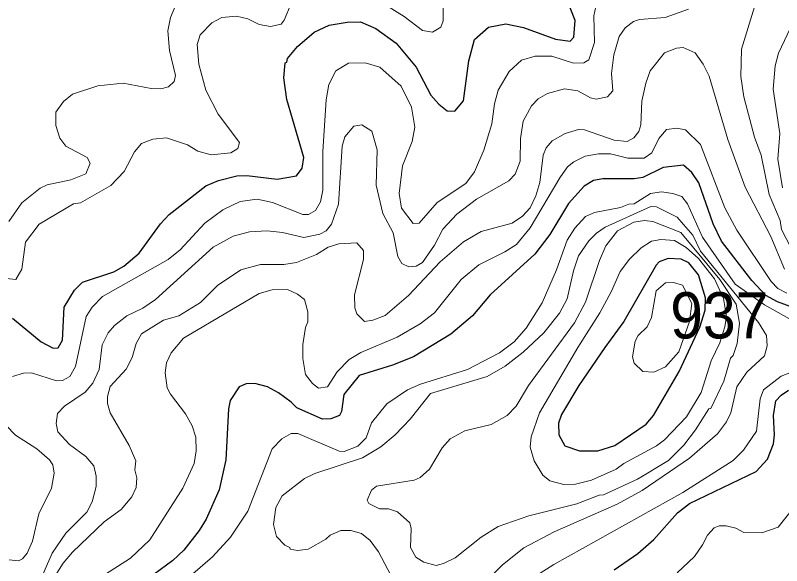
# Model space of a CAD drawing. Extents: x 673.3 to 698.5, y 6984.3 to 7012.3.
# Drawn here: x 679.241 to 680.565, y 7005.208 to 7006.159 of the extents above; entities that cross this region are included whole.
import ezdxf

# ---------------------------------------------------------------- set-up
doc = ezdxf.new("R2010")
doc.units = 0
doc.header["$LTSCALE"] = 0.032
doc.layers.add('1', color=7, linetype='Continuous', lineweight=25)
doc.layers.add('2', color=7, linetype='Continuous', lineweight=13)
doc.layers.add('21', color=7, linetype='Continuous')

msp = doc.modelspace()

# ---------------------------------------------------------------- linework, layer by layer
at = {"layer": '1'}
for points in [[(679.236, 7005.6355), (679.2857, 7005.5946), (679.3063, 7005.5836), (679.3147, 7005.5843), (679.3221, 7005.5972), (679.3253, 7005.6546), (679.343, 7005.684), (679.3567, 7005.6974), (679.4112, 7005.7155), (679.4285, 7005.7255), (679.4546, 7005.7476), (679.4918, 7005.7985), (679.5069, 7005.8145), (679.5702, 7005.864), (679.5921, 7005.8736), (679.6239, 7005.8813), (679.6408, 7005.8821), (679.6934, 7005.8757), (679.727, 7005.8816), (679.7364, 7005.895), (679.7397, 7005.9134), (679.7101, 7006.0135), (679.7049, 7006.0508), (679.7071, 7006.0767), (679.7098, 7006.0782), (679.7109, 7006.0845), (679.7282, 7006.1051), (679.7575, 7006.1298), (679.7831, 7006.1419), (679.8144, 7006.1469), (679.8375, 7006.1476), (679.8639, 7006.1361), (679.8989, 7006.1108), (679.9336, 7006.0695), (679.9591, 7006.0212), (679.9725, 7006.0054), (679.9873, 7005.994), (680.0001, 7005.993), (680.0151, 7006.0112), (680.0246, 7006.0805), (680.0346, 7006.1173), (680.0584, 7006.1383), (680.0884, 7006.1444), (680.1188, 7006.1378), (680.1744, 7006.1176), (680.1996, 7006.1144), (680.2063, 7006.1211), (680.2081, 7006.1498), (680.1935, 7006.1884)], [(680.4223, 7005.8691), (680.41, 7005.887), (680.3953, 7005.9), (680.3604, 7005.896), (680.3255, 7005.8788), (680.3102, 7005.8765), (680.2559, 7005.8764), (680.24, 7005.8732), (680.2239, 7005.8636), (680.1971, 7005.8335), (680.1643, 7005.7798), (680.1386, 7005.7459), (680.0617, 7005.6755), (680.0312, 7005.6392), (679.9935, 7005.6079), (679.9288, 7005.5686), (679.8926, 7005.5539), (679.8352, 7005.536), (679.8083, 7005.5035), (679.8046, 7005.4739), (679.8013, 7005.4671), (679.7862, 7005.4612), (679.7717, 7005.4606), (679.7274, 7005.4803), (679.7178, 7005.4904), (679.6957, 7005.5065), (679.6766, 7005.5164), (679.6547, 7005.5223), (679.64, 7005.5221), (679.6279, 7005.5168), (679.6122, 7005.4932), (679.6091, 7005.4788), (679.6047, 7005.3906), (679.5933, 7005.3385), (679.5707, 7005.2881), (679.5584, 7005.2684), (679.5318, 7005.2345), (679.5129, 7005.2163), (679.4803, 7005.192)], [(680.5847, 7005.6539), (680.5579, 7005.6638), (680.5378, 7005.6748), (680.5137, 7005.7003), (680.4613, 7005.7688), (680.447, 7005.7984), (680.4223, 7005.8691)], [(680.276, 7005.2001), (680.3167, 7005.2284), (680.3444, 7005.2529), (680.3854, 7005.2988), (680.4058, 7005.3151), (680.521, 7005.3704), (680.5406, 7005.3916), (680.5509, 7005.418), (680.5526, 7005.4339), (680.551, 7005.4671), (680.5553, 7005.4923), (680.5646, 7005.5023), (680.5773, 7005.511)]]:
    msp.add_lwpolyline(points, dxfattribs=at)
msp.add_lwpolyline([(680.3308, 7005.4523), (680.3437, 7005.4674), (680.388, 7005.5432), (680.4238, 7005.6196), (680.4329, 7005.6493), (680.4337, 7005.6705), (680.4217, 7005.7105), (680.4046, 7005.7313), (680.3913, 7005.7372), (680.3693, 7005.7388), (680.3538, 7005.7327), (680.3485, 7005.7271), (680.2924, 7005.6295), (680.2596, 7005.5847), (680.2146, 7005.5189), (680.1847, 7005.4688), (680.1797, 7005.4538), (680.1804, 7005.4337), (680.1906, 7005.4147), (680.2159, 7005.4061), (680.2477, 7005.406), (680.277, 7005.4154)], close=True, dxfattribs=at)
at = {"layer": '2'}
for points in [[(680.5808, 7005.7573), (680.5652, 7005.7888), (680.5624, 7005.8042), (680.5437, 7005.8493), (680.5299, 7005.9174), (680.5181, 7005.9485), (680.5001, 7006.0178), (680.4948, 7006.0529), (680.4956, 7006.1002), (680.5183, 7006.1737), (680.5704, 7006.2696)], [(679.9801, 7006.2278), (679.98, 7006.1494), (679.976, 7006.1387), (679.9619, 7006.1298), (679.9446, 7006.1326), (679.9131, 7006.157), (679.8674, 7006.1857)], [(679.2358, 7005.5344), (679.2552, 7005.5402), (679.2689, 7005.5408), (679.312, 7005.5271), (679.3226, 7005.5279), (679.335, 7005.5346), (679.3449, 7005.5519), (679.3632, 7005.638), (679.3736, 7005.6544), (679.3915, 7005.673), (679.5051, 7005.7371), (679.5256, 7005.7536), (679.5686, 7005.7997), (679.5992, 7005.8224), (679.6292, 7005.8373), (679.659, 7005.8414), (679.6851, 7005.8353), (679.7376, 7005.8147), (679.7477, 7005.8146), (679.7594, 7005.8214), (679.7683, 7005.8367), (679.7725, 7005.8568), (679.7725, 7005.9235), (679.7782, 7006.0131), (679.7828, 7006.0391), (679.7947, 7006.0631), (679.8166, 7006.0765), (679.8454, 7006.0769), (679.8708, 7006.0693), (679.9074, 7006.0364), (679.9253, 7006), (679.9312, 7005.9656), (679.9264, 7005.9411), (679.9101, 7005.8987), (679.9044, 7005.8507), (679.9084, 7005.8255), (679.9283, 7005.7991), (679.9385, 7005.7996), (679.9701, 7005.8354), (680.0192, 7005.8683), (680.0342, 7005.8881), (680.0505, 7005.9256), (680.0646, 7005.9715), (680.0689, 7006.0062), (680.0753, 7006.0293), (680.0944, 7006.0621), (680.1158, 7006.0816), (680.139, 7006.0882), (680.1682, 7006.0882), (680.2054, 7006.076), (680.2234, 7006.0767), (680.232, 7006.0822), (680.2415, 7006.1118), (680.2407, 7006.1581), (680.246, 7006.1825)], [(679.7177, 7006.1793), (679.7057, 7006.1504), (679.7004, 7006.1436), (679.6818, 7006.1396), (679.662, 7006.1432), (679.6427, 7006.153), (679.6233, 7006.1573), (679.5975, 7006.1552), (679.5805, 7006.1462), (679.56, 7006.125), (679.555, 7006.1086), (679.5582, 7006.0744), (679.5702, 7006.0294), (679.5915, 7005.9883), (679.6282, 7005.939), (679.6256, 7005.9287), (679.6131, 7005.9214), (679.5792, 7005.918), (679.5565, 7005.9243), (679.5381, 7005.9353), (679.502, 7005.9473), (679.4786, 7005.9451), (679.4591, 7005.9373), (679.4467, 7005.9228), (679.4287, 7005.8887), (679.4057, 7005.8647), (679.3532, 7005.835), (679.3413, 7005.8328), (679.2819, 7005.798), (679.2586, 7005.767), (679.2518, 7005.7203), (679.2419, 7005.7023), (679.2254, 7005.7042)], [(679.5184, 7006.177), (679.5089, 7006.1553), (679.5045, 7006.1321), (679.5075, 7006.0984), (679.5175, 7006.0552), (679.5153, 7006.0445), (679.5055, 7006.0355), (679.492, 7006.0321), (679.4753, 7006.0327), (679.4274, 7006.0417), (679.3836, 7006.037), (679.3398, 7006.0224), (679.3239, 7006.0102), (679.3109, 7005.9913), (679.3107, 7005.9682), (679.3177, 7005.9466), (679.3282, 7005.9326), (679.3649, 7005.9131), (679.3699, 7005.9035), (679.3627, 7005.8848), (679.337, 7005.8744), (679.2959, 7005.866), (679.2838, 7005.8601), (679.2521, 7005.835), (679.2294, 7005.8026)], [(680.4045, 7006.1697), (680.3637, 7006.155), (680.3198, 7006.1517), (680.3091, 7006.1483), (680.2948, 7006.1373), (680.2842, 7006.1223), (680.2749, 7006.0909), (680.2709, 7006.0584), (680.2732, 7006.0282), (680.2643, 7006.0182), (680.2445, 7006.0141), (680.2347, 7006.0163), (680.2128, 7006.0283), (680.1898, 7006.0321), (680.1604, 7006.0239), (680.1444, 7006.0147), (680.1327, 7006.0023), (680.1184, 7005.976), (680.114, 7005.9462), (680.1135, 7005.907), (680.1049, 7005.8843), (680.0935, 7005.8731), (680.0381, 7005.8413), (680.0037, 7005.8153), (679.9799, 7005.7891), (679.9654, 7005.7617)], [(680.585, 7006.1474), (680.5597, 7006.0933), (680.5539, 7006.0717), (680.5505, 7006.0315), (680.5623, 7005.9545), (680.5584, 7005.91), (680.5665, 7005.8607)], [(680.57, 7005.7199), (680.5467, 7005.7766), (680.5019, 7005.8616), (680.4723, 7005.9444), (680.4401, 7006.0535), (680.4296, 7006.0744), (680.4158, 7006.0939), (680.3949, 7006.1035), (680.3833, 7006.102), (680.3629, 7006.0939), (680.338, 7006.0627), (680.3302, 7006.0416), (680.3237, 7006.0108), (680.322, 7005.9697), (680.3184, 7005.9579), (680.3099, 7005.9474), (680.2981, 7005.9409), (680.276, 7005.9432), (680.2246, 7005.9608), (680.214, 7005.9618), (680.1908, 7005.9545), (680.1685, 7005.9418), (680.1581, 7005.9296), (680.1528, 7005.9172), (680.1472, 7005.8702), (680.1406, 7005.8466), (680.1303, 7005.8263), (680.1171, 7005.8116), (680.0992, 7005.7997), (680.046, 7005.7852), (680.0154, 7005.7675), (679.9749, 7005.7328), (679.9205, 7005.6744), (679.8797, 7005.6401), (679.8588, 7005.6317), (679.8442, 7005.6298), (679.8311, 7005.6429), (679.8277, 7005.6532), (679.827, 7005.6756), (679.8423, 7005.7366), (679.8424, 7005.7525), (679.8309, 7005.7656), (679.8001, 7005.764), (679.7816, 7005.7579), (679.7613, 7005.7455), (679.7268, 7005.7315), (679.7046, 7005.7283), (679.6643, 7005.7282), (679.6305, 7005.7192), (679.59, 7005.6916), (679.561, 7005.6626), (679.5233, 7005.6397), (679.497, 7005.632), (679.4588, 7005.6083), (679.4499, 7005.5915), (679.4429, 7005.5672)], [(679.9654, 7005.7617), (679.9445, 7005.7319), (679.9338, 7005.7255), (679.921, 7005.7242), (679.9085, 7005.7299), (679.9021, 7005.7418), (679.8936, 7005.7831), (679.8761, 7005.8164), (679.8645, 7005.8653), (679.866, 7005.9264), (679.8572, 7005.9584), (679.8398, 7005.9698), (679.8258, 7005.9673), (679.8102, 7005.949), (679.8059, 7005.9326), (679.7994, 7005.8322), (679.7873, 7005.7981), (679.7782, 7005.7863), (679.767, 7005.7804), (679.7392, 7005.7747), (679.7024, 7005.7836), (679.6758, 7005.7861), (679.6457, 7005.7845), (679.6175, 7005.777), (679.583, 7005.7579), (679.483, 7005.6675), (679.4611, 7005.6524), (679.4337, 7005.6394), (679.4122, 7005.623), (679.4012, 7005.6103), (679.3906, 7005.5893), (679.3855, 7005.5469), (679.3747, 7005.5231), (679.3616, 7005.5072), (679.3256, 7005.4835), (679.3138, 7005.4705), (679.3115, 7005.4535), (679.3142, 7005.4391), (679.3345, 7005.4169), (679.3625, 7005.3963), (679.3764, 7005.3799), (679.3807, 7005.3623), (679.3807, 7005.3444), (679.3737, 7005.3181), (679.3641, 7005.3), (679.3283, 7005.2638), (679.3043, 7005.2293), (679.277, 7005.1656)], [(679.5525, 7005.4294), (679.5467, 7005.4492), (679.5348, 7005.4699), (679.5089, 7005.5038), (679.5031, 7005.5151), (679.4996, 7005.5407), (679.5019, 7005.5584), (679.5104, 7005.5755), (679.5316, 7005.6006), (679.6623, 7005.678), (679.6848, 7005.6843), (679.7111, 7005.6851), (679.7284, 7005.6769), (679.7406, 7005.6678), (679.7462, 7005.6466), (679.7465, 7005.6293), (679.7423, 7005.6191), (679.7374, 7005.5896), (679.7374, 7005.5656), (679.7422, 7005.538), (679.7544, 7005.5225), (679.7645, 7005.5142), (679.7803, 7005.5165), (679.7972, 7005.5429), (679.8175, 7005.5641), (679.8381, 7005.5762), (679.9006, 7005.6025), (679.9402, 7005.6256), (679.9651, 7005.6449), (680.0114, 7005.7025), (680.0417, 7005.7277), (680.0866, 7005.7501), (680.1068, 7005.7629), (680.1308, 7005.7916), (680.1816, 7005.8779), (680.1952, 7005.897), (680.2058, 7005.9054), (680.2257, 7005.9152), (680.2485, 7005.9196), (680.2692, 7005.9196), (680.2995, 7005.9121), (680.3275, 7005.9122), (680.3407, 7005.9213), (680.3527, 7005.9459), (680.3662, 7005.9618), (680.3838, 7005.9636), (680.3993, 7005.9611), (680.4247, 7005.9359), (680.4673, 7005.8262), (680.4879, 7005.7876), (680.5471, 7005.699), (680.5585, 7005.6866), (680.5743, 7005.6785)], [(680.5918, 7005.627), (680.5357, 7005.6584), (680.4851, 7005.694), (680.4287, 7005.7753), (680.4027, 7005.8333), (680.3927, 7005.8456), (680.3773, 7005.8508), (680.3574, 7005.8536), (680.3388, 7005.8509), (680.3105, 7005.8328), (680.301, 7005.8324), (680.2865, 7005.8266), (680.2415, 7005.8178), (680.226, 7005.8112), (680.2077, 7005.7912), (680.1944, 7005.7702), (680.1762, 7005.7191), (680.1516, 7005.6617), (680.1238, 7005.6183), (680.1032, 7005.5942), (680.0776, 7005.5753), (680.0222, 7005.5469), (679.9412, 7005.5211), (679.9184, 7005.5113), (679.8826, 7005.4875), (679.8563, 7005.4547), (679.8471, 7005.4286), (679.833, 7005.4143), (679.8094, 7005.405), (679.8002, 7005.4056), (679.7292, 7005.4358), (679.7174, 7005.4358), (679.7014, 7005.427), (679.6844, 7005.4096), (679.6426, 7005.3017), (679.6129, 7005.257), (679.5813, 7005.2228), (679.5137, 7005.164)], [(679.9064, 7005.1596), (679.8682, 7005.2313), (679.8539, 7005.2511), (679.8391, 7005.2632), (679.8207, 7005.2682), (679.8034, 7005.2681), (679.7847, 7005.2604), (679.7773, 7005.2534), (679.747, 7005.2358), (679.7282, 7005.234), (679.7157, 7005.2363), (679.7152, 7005.2389), (679.7063, 7005.243), (679.6922, 7005.2578), (679.687, 7005.2784), (679.6912, 7005.3078), (679.7018, 7005.3285), (679.7404, 7005.3584), (679.7584, 7005.3669), (679.8406, 7005.3942), (679.8724, 7005.4129), (679.8971, 7005.4336), (679.9232, 7005.4606), (679.9582, 7005.5051), (680.0561, 7005.5346), (680.0873, 7005.5527), (680.1182, 7005.5764), (680.154, 7005.6098), (680.1811, 7005.6438), (680.1943, 7005.6691), (680.2056, 7005.7175), (680.2144, 7005.7431), (680.2321, 7005.7693), (680.2453, 7005.7826), (680.2602, 7005.7925), (680.339, 7005.8283), (680.3488, 7005.828), (680.3849, 7005.8101), (680.3957, 7005.7974), (680.4117, 7005.7787), (680.425, 7005.7514), (680.5251, 7005.6279), (680.5388, 7005.6054), (680.5403, 7005.5875), (680.5357, 7005.57), (680.505, 7005.5421), (680.4876, 7005.5165), (680.4776, 7005.4717), (680.4698, 7005.456), (680.4544, 7005.4355), (680.4058, 7005.3934), (680.3239, 7005.3375), (680.2809, 7005.3139), (680.1721, 7005.2659), (680.1198, 7005.2383), (680.0825, 7005.2092), (680.0536, 7005.1803)], [(679.4429, 7005.5672), (679.4324, 7005.5472), (679.4045, 7005.5175), (679.4003, 7005.4997), (679.4003, 7005.4876), (679.4045, 7005.4718), (679.4376, 7005.415), (679.449, 7005.3888), (679.4475, 7005.3732), (679.4507, 7005.3596), (679.4499, 7005.3425), (679.4424, 7005.3268), (679.4235, 7005.3044), (679.3943, 7005.2834), (679.3397, 7005.2311), (679.3234, 7005.2121), (679.3097, 7005.1897)], [(680.118, 7005.1757), (680.1714, 7005.2095), (680.3944, 7005.3339), (680.4814, 7005.3891), (680.4995, 7005.4074), (680.5215, 7005.44), (680.5281, 7005.4959), (680.5338, 7005.5114), (680.5641, 7005.5352), (680.5955, 7005.5473)], [(679.23, 7005.2177), (679.246, 7005.2161), (679.2532, 7005.2195), (679.261, 7005.229), (679.2706, 7005.25), (679.2817, 7005.2969), (679.3033, 7005.3415), (679.3082, 7005.3675), (679.3057, 7005.3821), (679.2999, 7005.3905), (679.2779, 7005.4094), (679.2411, 7005.433), (679.2091, 7005.4661)], [(679.3888, 7005.1877), (679.4396, 7005.2205), (679.4731, 7005.2521), (679.5305, 7005.3415), (679.5501, 7005.3841), (679.5533, 7005.406), (679.5525, 7005.4294)], [(680.5859, 7005.3073), (680.5593, 7005.2741), (680.5309, 7005.2643), (680.4998, 7005.2646), (680.4858, 7005.2722), (680.4695, 7005.2762), (680.4571, 7005.2761), (680.4488, 7005.2727), (680.4372, 7005.2602), (680.4287, 7005.2434), (680.4145, 7005.2236), (680.3848, 7005.1949)]]:
    msp.add_lwpolyline(points, dxfattribs=at)
for points in [[(680.1276, 7005.5191), (680.2074, 7005.6275), (680.2264, 7005.6632), (680.2503, 7005.7352), (680.2612, 7005.7603), (680.2815, 7005.7865), (680.3099, 7005.8015), (680.3282, 7005.804), (680.3428, 7005.8023), (680.3907, 7005.7834), (680.4584, 7005.7025), (680.4867, 7005.6598), (680.4923, 7005.6268), (680.4882, 7005.5916), (680.4812, 7005.5709), (680.4769, 7005.566), (680.4652, 7005.5266), (680.4427, 7005.4794), (680.4394, 7005.4787), (680.4164, 7005.4422), (680.3963, 7005.4158), (680.3695, 7005.3896), (680.3161, 7005.3571), (680.2573, 7005.3302), (680.2501, 7005.3296), (680.2114, 7005.3143), (680.1281, 7005.2935), (680.0754, 7005.2754), (680.046, 7005.2567), (680.0009, 7005.2212), (679.9807, 7005.2111), (679.9682, 7005.2079), (679.9466, 7005.2135), (679.9329, 7005.2225), (679.924, 7005.2388), (679.9247, 7005.2719), (679.9226, 7005.2816), (679.9015, 7005.3008), (679.8858, 7005.3056), (679.87, 7005.3057), (679.8516, 7005.3149), (679.8489, 7005.3205), (679.8561, 7005.338), (679.8651, 7005.3447), (679.9301, 7005.3552), (679.9405, 7005.3598), (679.9565, 7005.3745), (679.9783, 7005.4112), (679.9923, 7005.4269), (680.0175, 7005.4404), (680.0629, 7005.4516), (680.0909, 7005.467), (680.1063, 7005.4831)], [(680.4698, 7005.638), (680.4645, 7005.6693), (680.4493, 7005.7036), (680.4216, 7005.7386), (680.4003, 7005.7575), (680.3799, 7005.7697), (680.3562, 7005.7715), (680.3403, 7005.7687), (680.3222, 7005.7571), (680.302, 7005.7374), (680.2859, 7005.7159), (680.2711, 7005.6823), (680.2507, 7005.6449), (680.2127, 7005.5846), (680.1469, 7005.4715), (680.1321, 7005.4301), (680.1308, 7005.4125), (680.1373, 7005.3886), (680.1523, 7005.3638), (680.1646, 7005.3543), (680.1888, 7005.348), (680.2089, 7005.3487), (680.2368, 7005.3553), (680.2792, 7005.3742), (680.2923, 7005.3839), (680.3488, 7005.4146), (680.3628, 7005.4251), (680.4009, 7005.465), (680.426, 7005.507), (680.4434, 7005.5617), (680.4582, 7005.5925), (680.4671, 7005.6202)], [(680.3442, 7005.5419), (680.3643, 7005.5514), (680.3873, 7005.577), (680.406, 7005.6297), (680.41, 7005.6606), (680.3941, 7005.6926), (680.3783, 7005.6973), (680.3642, 7005.6966), (680.3483, 7005.6827), (680.3402, 7005.6363), (680.3325, 7005.6206), (680.3172, 7005.6052), (680.3119, 7005.5955), (680.3075, 7005.5685), (680.3101, 7005.5576), (680.3251, 7005.5433)]]:
    msp.add_lwpolyline(points, close=True, dxfattribs=at)

# ---------------------------------------------------------------- texts
at = {"layer": '21', "width": 0.95}
msp.add_text('937', height=0.08, dxfattribs=at).set_placement((680.3727, 7005.6003))

doc.saveas('drawing.dxf')
